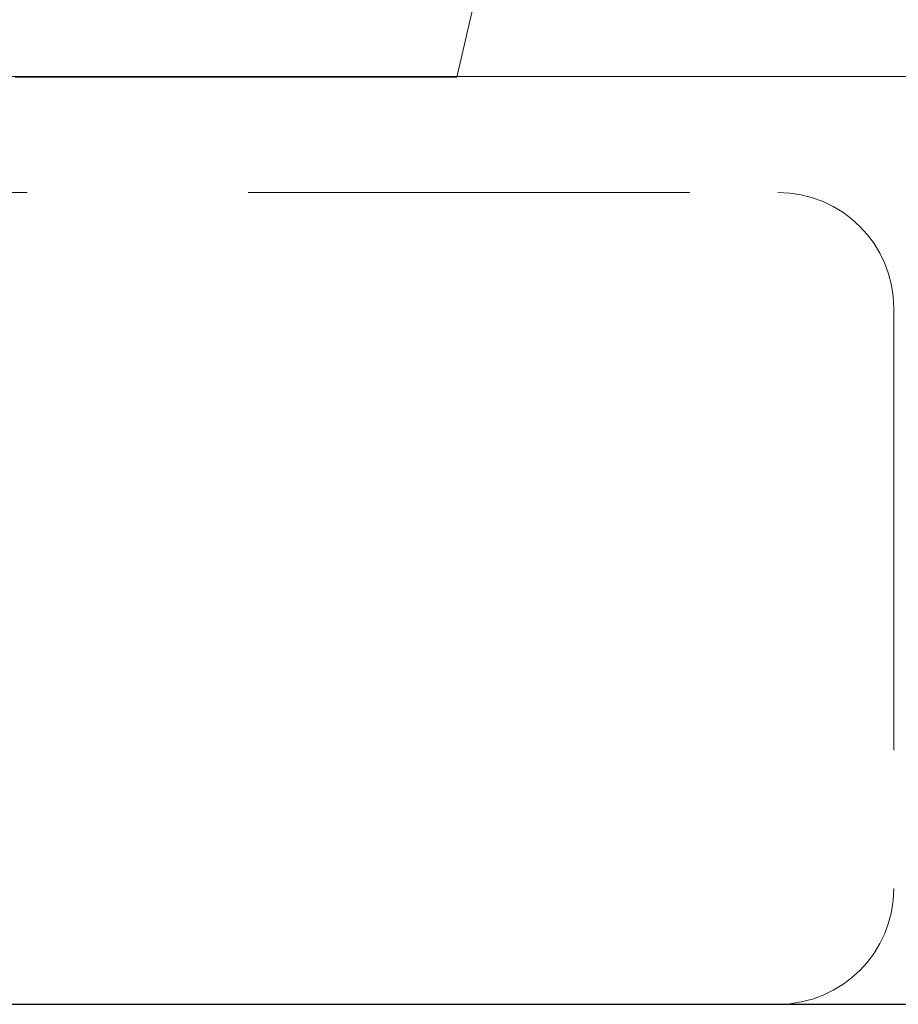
# Model space of a CAD drawing. Header units: millimetres. Extents: x 23192 to 177760, y -399809 to -79279.
# Tile 688 of 822: x 73963 to 73982, y -194640 to -194618. Entities that reach past the tile are written whole.
import ezdxf

# ---------------------------------------------------------------- set-up
doc = ezdxf.new("R2010")
doc.units = ezdxf.units.MM
doc.linetypes.add('HIDDEN2', pattern=[4.7625, 3.175, -1.5875])
doc.layers.get('0').update_dxf_attribs({"lineweight": 0})
for name, color, linetype, lineweight in [('!! 0_ Istn-sciany', 3, 'Continuous', 30), ('!! 2 ZABUDOWA GK-MDF', 54, 'Continuous', 13), ('!! wymiary osi', 250, 'Continuous', 9)]:
    doc.layers.add(name, color=color, linetype=linetype, lineweight=lineweight)
doc.layers.add('!! 2_WYBURZENIA DO REMONTU', color=7, linetype='Continuous', lineweight=0, true_color=0x4d4d4d, plot=False)
doc.styles.add('TXT', font='simplex.shx')
doc.dimstyles.new('DIM50', dxfattribs={"dimscale": 5, "dimtxt": 2.5, "dimasz": 1.5, "dimexe": 0, "dimexo": 0, "dimgap": 0.5, "dimtad": 1, "dimdec": 4, "dimrnd": 0.5, "dimdsep": 46, "dimtxsty": 'TXT', "dimblk1": 'TICK1', "dimblk2": 'TICK1', "dimsah": 1, "dimcen": 0, "dimse1": 1, "dimse2": 1, "dimclrd": 1, "dimclre": 7, "dimclrt": 9, "dimadec": 0, "dimazin": 0, "dimtfac": 1, "dimtdec": 4, "dimtmove": 2, "dimatfit": 3, "dimldrblk": 'TICK1', "dimfxl": 1, "dimtolj": 1, "dimarcsym": 0})

# ---------------------------------------------------------------- blocks, each defined once
blk = doc.blocks.new('TICK1')
at = {"color": 0}
for p, q in [((0, -1.4), (0, 1.4)), ((0, 0), (-1, 0))]:
    blk.add_line(p, q, dxfattribs=at)
at = {"color": 2}
blk.add_line((-1, -1), (1, 1), dxfattribs=at)
blk = doc.blocks.new('*D1930')
at = {"layer": '!! wymiary osi', "color": 1, "lineweight": -2, "transparency": 16777216}
blk.add_line((73777.923, -194606.38), (74084.923, -194606.38), dxfattribs=at)
at = {"layer": 'DEFPOINTS', "color": 0, "transparency": 16777216}
for p in [(74092.423, -194606.38), (73770.423, -194639.588), (74092.423, -194639.588)]:
    blk.add_point(p, dxfattribs=at)
at = {"layer": '!! wymiary osi', "color": 1, "lineweight": -2, "transparency": 16777216, "xscale": 7.5, "yscale": 7.5, "zscale": 7.5, "rotation": 180}
blk.add_blockref('TICK1', (73770.423, -194606.38), dxfattribs=at)
at = {"layer": '!! wymiary osi', "color": 1, "lineweight": -2, "transparency": 16777216, "xscale": 7.5, "yscale": 7.5, "zscale": 7.5}
blk.add_blockref('TICK1', (74092.423, -194606.38), dxfattribs=at)
at = {"layer": '!! wymiary osi', "color": 9, "transparency": 16777216, "insert": (73931.423, -194597.63), "char_height": 12.5, "attachment_point": 5, "style": 'TXT'}
blk.add_mtext('\\A1;322', dxfattribs=at)

msp = doc.modelspace()

# ---------------------------------------------------------------- linework, layer by layer
at = {"layer": '!! 0_ Istn-sciany'}
msp.add_lwpolyline([(73814.42327, -194639.5883), (74092.42327, -194639.5883)], dxfattribs=at)
at = {"layer": '!! 2 ZABUDOWA GK-MDF'}
msp.add_lwpolyline([(73782.42327, -194619.5883), (74092.42327, -194619.5883)], dxfattribs=at)
at = {"layer": '!! 2_WYBURZENIA DO REMONTU', "linetype": 'HIDDEN2', "ltscale": 3}
for p, q in [((73976.13044, -194603.87186), (73972.49674, -194619.60527)), ((73972.49674, -194619.60527), (73946.34981, -194619.60527)), ((73939.42327, -194622.0883), (73979.42327, -194622.0883)), ((73981.92327, -194624.5883), (73981.92327, -194637.0883)), ((73979.42327, -194639.5883), (73939.42327, -194639.5883))]:
    msp.add_line(p, q, dxfattribs=at)
for centre, start, end in [((73979.42327, -194624.5883), 0, 90), ((73979.42327, -194637.0883), 270, 0)]:
    msp.add_arc(centre, 2.5, start, end, dxfattribs=at)
msp.add_lwpolyline([(73887.42327, -194619.5883), (73987.42327, -194619.5883)])

# ---------------------------------------------------------------- dimensions: what is measured, and where the dimension line sits
at = {"layer": '!! wymiary osi'}
dim = msp.add_linear_dim(base=(74092.42327, -194606.38034), p1=(73770.42327, -194639.5883), p2=(74092.42327, -194639.5883), dimstyle='DIM50', dxfattribs=at)
dim.commit()
dim.dimension.update_dxf_attribs({"geometry": '*D1930', "text_midpoint": (73931.42327, -194597.63034)})

doc.saveas('drawing.dxf')
